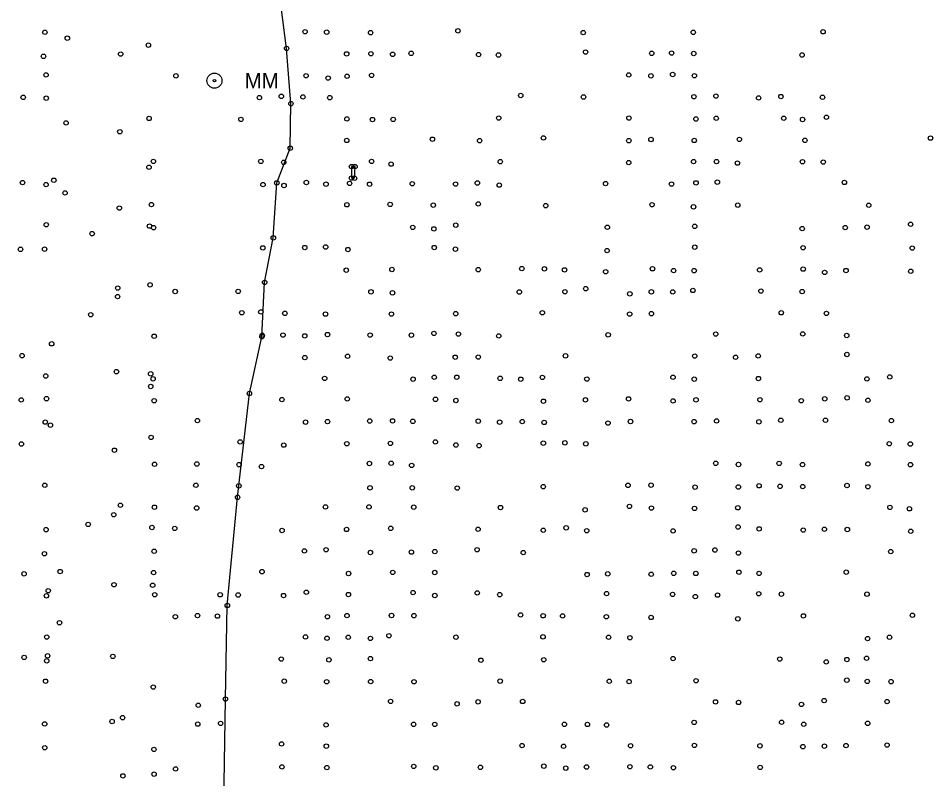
# Model space of a CAD drawing. Extents: x 20503438 to 20508873, y 7964251 to 7984667.
# Drawn here: x 20506704.9 to 20507120.9, y 7972126.6 to 7972472.7 of the extents above; entities that cross this region are included whole.
import ezdxf

# ---------------------------------------------------------------- set-up
doc = ezdxf.new("R2010")
doc.units = 0
for name, color, linetype in [('SurDrainageArrowDown', 7, 'Continuous'), ('SurMiscStructureLine', 7, 'Continuous'), ('SurPointsNonDTM', 7, 'Continuous'), ('SurRoadPoints', 7, 'Continuous'), ('SurSurveyPoints', 7, 'Continuous')]:
    doc.layers.add(name, color=color, linetype=linetype)

msp = doc.modelspace()

# ---------------------------------------------------------------- linework, layer by layer
at = {"layer": 'SurDrainageArrowDown'}
msp.add_lwpolyline([(20506798.41, 7972115.04), (20506799.16, 7972162.84), (20506800.01, 7972205.46), (20506804.66, 7972254.68), (20506810.08, 7972301.96), (20506815.76, 7972327.8), (20506817, 7972352.49), (20506820.94, 7972372.78), (20506822.53, 7972397.81), (20506828.64, 7972413.59), (20506828.97, 7972433.86), (20506826.98, 7972459.02), (20506824.48, 7972477.91)], dxfattribs=at)
at = {"layer": 'SurMiscStructureLine'}
msp.add_lwpolyline([(20506857.92, 7972399.9), (20506858.14, 7972405.2), (20506856.52, 7972405.21), (20506856.46, 7972400)], dxfattribs=at)
at = {"layer": 'SurPointsNonDTM'}
for centre in [(20506856.52, 7972405.21), (20506858.14, 7972405.2), (20506856.46, 7972400), (20506857.92, 7972399.9)]:
    msp.add_circle(centre, 1, dxfattribs=at)
at = {"layer": 'SurRoadPoints'}
for radius in [3.43, 0.571]:
    msp.add_circle((20506794.16, 7972444.33), radius, dxfattribs=at)
at = {"layer": 'SurSurveyPoints'}
for centre in [(20506717.01, 7972466.34), (20506835.37, 7972466.59), (20506845.22, 7972466.4), (20506865.17, 7972466.17), (20506904.94, 7972467), (20506961.93, 7972466.22), (20507012, 7972466.32), (20507071.04, 7972466.58), (20506727.22, 7972463.66), (20506764.12, 7972460.5), (20506751.49, 7972456.42), (20506826.98, 7972459.02), (20506854.3, 7972456.52), (20506865.35, 7972456.57), (20506875.24, 7972456.31), (20506883.65, 7972456.78), (20506914.33, 7972456.2), (20506962.99, 7972457.34), (20506993.1, 7972456.76), (20507002.14, 7972456.89), (20507012.23, 7972456.7), (20506716.39, 7972455.41), (20506923.38, 7972456.01), (20507061.53, 7972456.01), (20506717.56, 7972446.92), (20506776.64, 7972446.52), (20506835.85, 7972446.56), (20506845.88, 7972445.52), (20506854.5, 7972446.35), (20506865.66, 7972446.73), (20506982.63, 7972446.95), (20506992.72, 7972446.53), (20507002.63, 7972447.13), (20507012.52, 7972446.58), (20506707.14, 7972436.75), (20506717.61, 7972436.35), (20506814.63, 7972436.61), (20506824.59, 7972437.2), (20506834.41, 7972436.91), (20506846.64, 7972436.59), (20506933.5, 7972437.58), (20506962.07, 7972436.9), (20507012.28, 7972437.03), (20507022.32, 7972437.32), (20507041.72, 7972436.45), (20507051.9, 7972437.1), (20507070.79, 7972436.79), (20506828.97, 7972433.86), (20506764.44, 7972427.13), (20506923.48, 7972427.32), (20506982.71, 7972427.29), (20507022.46, 7972427.22), (20507053.18, 7972427.23), (20507072.56, 7972427.65), (20506726.66, 7972425.09), (20506806.18, 7972426.7), (20506854.41, 7972426.9), (20506866.05, 7972426.63), (20506875.46, 7972426.71), (20507013.21, 7972426.89), (20507061.72, 7972426.65), (20506751.1, 7972421.09), (20506854.35, 7972417.11), (20506893.34, 7972417.68), (20506914.78, 7972417.02), (20506943.85, 7972418.28), (20506982.68, 7972417.01), (20506992.77, 7972417.56), (20507012.44, 7972417.11), (20507033, 7972417.58), (20507062.81, 7972417.17), (20507119.94, 7972418.18), (20506828.64, 7972413.59), (20506766.37, 7972407.56), (20506815.26, 7972407.6), (20506825.66, 7972407.15), (20506865.64, 7972407.6), (20506874.51, 7972406.34), (20506924.2, 7972407.46), (20506982.63, 7972407.04), (20507012.15, 7972407.5), (20507022.58, 7972407.49), (20507032.09, 7972406.8), (20507061.7, 7972407.42), (20507071.15, 7972407.27), (20506764.39, 7972404.91), (20506706.84, 7972397.93), (20506721.09, 7972399.02), (20506822.53, 7972397.81), (20506835.97, 7972397.98), (20507013.24, 7972397.81), (20507022.94, 7972398.13), (20507080.77, 7972398), (20506717.55, 7972397.04), (20506816.25, 7972397.01), (20506825.79, 7972396.6), (20506844.9, 7972397.21), (20506855.62, 7972397.58), (20506864.76, 7972397.2), (20506884.17, 7972397.43), (20506903.89, 7972397.26), (20506913.77, 7972397.76), (20506923.74, 7972396.78), (20506972.09, 7972397.46), (20507002.09, 7972397.27), (20506726.18, 7972393.22), (20506750.88, 7972386.32), (20506765.46, 7972387.91), (20506854.41, 7972387.83), (20506874.11, 7972388.02), (20506893.7, 7972387.66), (20506914.17, 7972388.22), (20506944.86, 7972387.43), (20506993.25, 7972387.85), (20507012.11, 7972386.91), (20507032.23, 7972387.67), (20507091.83, 7972387.6), (20506717.65, 7972378.77), (20506764.62, 7972378.12), (20506766.49, 7972377.41), (20506884.38, 7972377.53), (20506903.93, 7972378.57), (20506972.91, 7972377.6), (20507012.67, 7972378.03), (20507081.13, 7972377.43), (20507091.07, 7972377.65), (20507110.87, 7972378.95), (20506738.51, 7972374.69), (20506893.99, 7972376.87), (20507061.56, 7972376.98), (20506820.94, 7972372.78), (20506705.91, 7972367.56), (20506716.89, 7972367.64), (20506816.17, 7972368.22), (20506835.26, 7972368.37), (20506844.76, 7972368.62), (20506854.87, 7972367.46), (20506894.18, 7972368.37), (20506903.8, 7972367.64), (20506972.8, 7972366.99), (20507012.65, 7972368.53), (20507061.95, 7972368.28), (20507111.65, 7972368.13), (20506854.13, 7972358.06), (20506874.91, 7972358.39), (20506914.16, 7972358.31), (20506934.01, 7972358.79), (20506944.29, 7972358.67), (20506953.43, 7972358.21), (20506972.15, 7972357.35), (20506993.45, 7972358.7), (20507003.05, 7972357.86), (20507012.4, 7972357.85), (20507042.21, 7972358.19), (20507062, 7972358.55), (20507071.78, 7972357.05), (20507081.48, 7972357.9), (20507110.97, 7972357.57), (20506817, 7972352.49), (20506750.14, 7972349.91), (20506764.85, 7972351.4), (20506776.29, 7972348.35), (20506804.94, 7972348.41), (20506865.37, 7972348.2), (20506932.86, 7972348.13), (20506953.61, 7972348.27), (20506963.09, 7972349.66), (20506992.93, 7972348.21), (20507002.65, 7972348.16), (20507011.86, 7972348.84), (20507042.78, 7972348.54), (20507061.55, 7972348.3), (20506750.08, 7972346.05), (20506875.16, 7972347.76), (20506983.13, 7972347.31), (20506737.86, 7972337.8), (20506806.61, 7972338.68), (20506815.27, 7972339.06), (20506826.19, 7972338.42), (20506844.68, 7972338.06), (20506874.69, 7972338.09), (20506903.92, 7972338.28), (20506943.34, 7972338.68), (20506983.06, 7972338.09), (20506992.94, 7972338.27), (20507052.02, 7972338.67), (20507072.59, 7972338.38), (20506766.72, 7972328.01), (20506815.76, 7972327.8), (20506815.89, 7972328.44), (20506825.34, 7972328.53), (20506835.22, 7972328.16), (20506845.6, 7972328.77), (20506864.99, 7972328.54), (20506883.76, 7972328.48), (20506894.03, 7972329.28), (20506905.13, 7972329), (20506923.49, 7972328.12), (20506973.27, 7972328.64), (20507022.24, 7972328.97), (20507061.82, 7972329.04), (20507081.82, 7972328.34), (20506720.1, 7972324.56), (20506706.63, 7972319.15), (20506854.74, 7972318.87), (20506953.88, 7972319.08), (20507012.67, 7972318.97), (20507041.54, 7972319.05), (20507081.92, 7972319.7), (20506835.28, 7972318.26), (20506874.15, 7972318.06), (20506903.7, 7972318.45), (20506914.18, 7972318.53), (20507031.24, 7972318.42), (20506749.58, 7972311.88), (20506765.14, 7972310.89), (20506717.39, 7972309.9), (20506766.22, 7972308.6), (20506844.3, 7972308.79), (20506884.51, 7972308.45), (20506894.15, 7972309.33), (20506904.4, 7972309.35), (20506924.15, 7972308.84), (20506933.49, 7972308.44), (20506943.37, 7972309.27), (20506963.59, 7972308.51), (20507002.77, 7972309.33), (20507012.47, 7972308.46), (20507041.63, 7972308.74), (20507091.03, 7972308.58), (20507101.41, 7972309.46), (20506765.18, 7972305.11), (20506706.26, 7972299), (20506717.75, 7972299.58), (20506766.72, 7972298.63), (20506810.08, 7972301.96), (20506824.87, 7972299.16), (20506854.59, 7972299.45), (20506894.72, 7972299.27), (20506904.04, 7972298.76), (20506943.81, 7972298.43), (20506962.92, 7972299.04), (20506982.57, 7972299.49), (20507002.84, 7972298.56), (20507013.24, 7972299.06), (20507042.35, 7972299.11), (20507061.13, 7972298.66), (20507071.82, 7972299.5), (20507082, 7972299.97), (20507091.46, 7972298.87), (20507051.84, 7972289.74), (20507072.17, 7972289.75), (20506717.2, 7972288.91), (20506719.54, 7972287.52), (20506786.39, 7972289.6), (20506835.62, 7972288.9), (20506845.59, 7972289.13), (20506864.8, 7972289.41), (20506875.22, 7972289.48), (20506884.42, 7972289.26), (20506914.16, 7972289.34), (20506923.91, 7972288.88), (20506934.22, 7972289.16), (20506944.18, 7972288.76), (20506973.21, 7972288.47), (20506983.45, 7972289.18), (20507012.4, 7972289.12), (20507022.59, 7972289.47), (20507041.85, 7972289.04), (20507102.14, 7972289.61), (20506765.35, 7972281.94), (20506706.31, 7972278.95), (20506805.86, 7972279.89), (20506825.66, 7972278.44), (20506854.38, 7972279.09), (20506874.2, 7972279.21), (20506894.7, 7972279.91), (20506904.02, 7972278.49), (20506914.56, 7972278.2), (20506943.78, 7972279.32), (20506953.59, 7972279.47), (20506963.12, 7972279.03), (20507101.17, 7972279.09), (20507110.76, 7972278.96), (20506748.62, 7972276.12), (20506766.9, 7972269.73), (20506786.14, 7972269.85), (20506805.38, 7972269.54), (20506864.66, 7972270.08), (20506874.56, 7972270.2), (20506883.89, 7972269.19), (20507022.21, 7972270.14), (20507032.58, 7972269.61), (20507051.09, 7972270.13), (20507061.71, 7972269.59), (20507091.44, 7972269.89), (20507110.82, 7972269.55), (20506815.57, 7972268.65), (20506716.97, 7972260.15), (20506785.7, 7972260.16), (20506805.26, 7972259.9), (20506864.93, 7972258.99), (20506884.14, 7972259), (20506904.6, 7972258.88), (20506943.74, 7972259.53), (20506982.31, 7972260.13), (20506992.82, 7972260.21), (20507012.83, 7972259.31), (20507032.5, 7972259.37), (20507041.93, 7972259.93), (20507051.51, 7972259.69), (20507061.79, 7972259.55), (20507081.94, 7972260.06), (20507091.44, 7972259.51), (20506804.66, 7972254.68), (20506751.38, 7972251.06), (20506766.86, 7972250.18), (20506786.07, 7972249.82), (20506844.68, 7972250.31), (20506864.48, 7972250.32), (20506884.84, 7972250.2), (20506924.3, 7972250.03), (20506962.8, 7972248.99), (20506982.97, 7972250.56), (20506992.97, 7972249.78), (20507012.56, 7972249.63), (20507032.29, 7972249.91), (20507101.45, 7972250.09), (20507110.35, 7972249.46), (20506748.32, 7972246.74), (20506717.55, 7972239.96), (20506736.71, 7972242.37), (20506765.72, 7972240.94), (20506776.09, 7972240.54), (20506854.29, 7972240.05), (20506874.36, 7972240.56), (20506914.1, 7972240.12), (20506954.18, 7972240.8), (20507032.37, 7972241.17), (20507041.96, 7972240.32), (20507062.03, 7972239.78), (20507071.67, 7972240.13), (20507082.09, 7972240.02), (20506824.94, 7972239.57), (20506943.77, 7972239.69), (20506963.54, 7972239.49), (20507002.82, 7972239.38), (20507110.93, 7972239.22), (20506716.82, 7972228.99), (20506766.72, 7972230.11), (20506835.1, 7972230.29), (20506844.94, 7972230.82), (20506865.12, 7972229.55), (20506883.76, 7972229.73), (20506894.42, 7972229.96), (20506913.66, 7972230.83), (20506934.64, 7972229.51), (20507012.4, 7972230.32), (20507021.83, 7972230.71), (20507032.54, 7972229.29), (20507101.83, 7972229.97), (20506707.56, 7972219.86), (20506723.95, 7972220.9), (20506766.46, 7972220.42), (20506815.79, 7972220.85), (20506855.16, 7972220.01), (20506875.27, 7972220.5), (20506894.36, 7972220.45), (20506963.7, 7972219.53), (20506973.07, 7972219.86), (20506992.86, 7972219.65), (20507003.11, 7972220.07), (20507013.17, 7972220.02), (20507032.78, 7972220.59), (20507041.92, 7972220.05), (20507081.61, 7972220.61), (20506748.45, 7972214.88), (20506718.52, 7972212.15), (20506766.04, 7972214.67), (20506835.96, 7972211.46), (20506884.51, 7972211.3), (20506913.73, 7972211.16), (20506972.55, 7972210.87), (20507041.78, 7972210.78), (20507052.11, 7972210.59), (20507091.05, 7972210.61), (20506717.69, 7972209.85), (20506766.97, 7972210.32), (20506796.76, 7972210.31), (20506804.95, 7972210.22), (20506825.63, 7972209.97), (20506855.11, 7972210.43), (20506894.41, 7972209.98), (20506923.97, 7972210.37), (20507002.6, 7972210.51), (20507012.94, 7972209.51), (20507023.06, 7972210.16), (20506800.01, 7972205.46), (20506776.36, 7972200.32), (20506786.45, 7972200.86), (20506795.49, 7972200.6), (20506845.57, 7972200.34), (20506854.46, 7972200.85), (20506874.72, 7972200.88), (20506884.91, 7972200.81), (20506933.46, 7972201.13), (20506943.7, 7972200.75), (20506952.54, 7972200.69), (20506972.46, 7972200.31), (20506992.79, 7972200), (20507032.28, 7972199.38), (20507062.11, 7972200.72), (20507111.72, 7972200.99), (20506723.66, 7972197.6), (20506717.86, 7972191.09), (20506835.59, 7972191.12), (20506845.36, 7972190.52), (20506855.04, 7972190.98), (20506865.11, 7972190.46), (20506873.51, 7972191.68), (20506904.04, 7972191.03), (20506943.64, 7972191.19), (20506973.46, 7972191), (20506983.16, 7972190.77), (20507091.31, 7972190.39), (20507101.27, 7972190.99), (20506707.59, 7972181.83), (20506718.23, 7972182.53), (20506747.93, 7972182.29), (20506717.85, 7972180.26), (20506824.55, 7972181.05), (20506846.22, 7972180.71), (20506865.13, 7972181.29), (20506915.4, 7972180.54), (20506943.96, 7972180.76), (20507002.81, 7972181.28), (20507051.37, 7972181.07), (20507072.5, 7972179.74), (20507081.92, 7972180.84), (20507090.88, 7972181.43), (20506717.32, 7972170.98), (20506825.93, 7972170.99), (20506845.2, 7972170.74), (20506865.24, 7972170.81), (20506884.94, 7972170.72), (20506924.15, 7972171.01), (20506973.8, 7972170.97), (20506982.82, 7972170.82), (20507013.26, 7972171.2), (20507081.87, 7972171.45), (20507091.18, 7972170.88), (20507101.99, 7972170.77), (20506766.31, 7972168.31), (20506799.16, 7972162.84), (20506874.28, 7972161.79), (20506904.54, 7972160.67), (20506914.09, 7972161.58), (20506934.39, 7972161.76), (20507022.14, 7972161.57), (20507032.61, 7972161.31), (20507071.56, 7972162.16), (20507100.19, 7972161.71), (20506786.79, 7972160.03), (20507061.23, 7972160.41), (20506747.6, 7972152.63), (20506752.37, 7972154.38), (20506716.92, 7972151.54), (20506786.55, 7972151.45), (20506796.95, 7972151.79), (20506844.92, 7972151.09), (20506884.75, 7972151.35), (20506894.4, 7972151.3), (20506953.38, 7972151.34), (20506963.82, 7972151.29), (20506972.55, 7972151.05), (20507012.41, 7972152.24), (20507052.17, 7972152.28), (20507062.27, 7972151.38), (20507091.34, 7972151.81), (20506716.93, 7972140.69), (20506766.61, 7972139.93), (20506824.68, 7972142.42), (20506845.05, 7972141.4), (20506934.13, 7972141.68), (20506952.98, 7972141.36), (20506983.47, 7972141.62), (20507012.51, 7972141.78), (20507042.33, 7972141.56), (20507061.86, 7972141.18), (20507071.68, 7972141.41), (20507081.5, 7972141.66), (20507100.16, 7972141.91), (20506824.87, 7972131.98), (20506845.3, 7972131.64), (20506884.84, 7972132.21), (20506894.89, 7972131.56), (20506915.15, 7972131.77), (20506944.02, 7972132.32), (20506963.44, 7972131.92), (20506983.2, 7972132.06), (20506992.46, 7972131.97), (20507002.95, 7972131.59), (20507042.43, 7972131.75), (20506752.52, 7972127.89), (20506766.7, 7972128.68), (20506776.5, 7972131.07), (20506953.98, 7972131.41)]:
    msp.add_circle(centre, 1, dxfattribs=at)

# ---------------------------------------------------------------- texts
at = {"layer": 'SurRoadPoints'}
msp.add_text('MM', height=6.995, rotation=360, dxfattribs=at).set_placement((20506807.87, 7972440.84))

doc.saveas('drawing.dxf')
